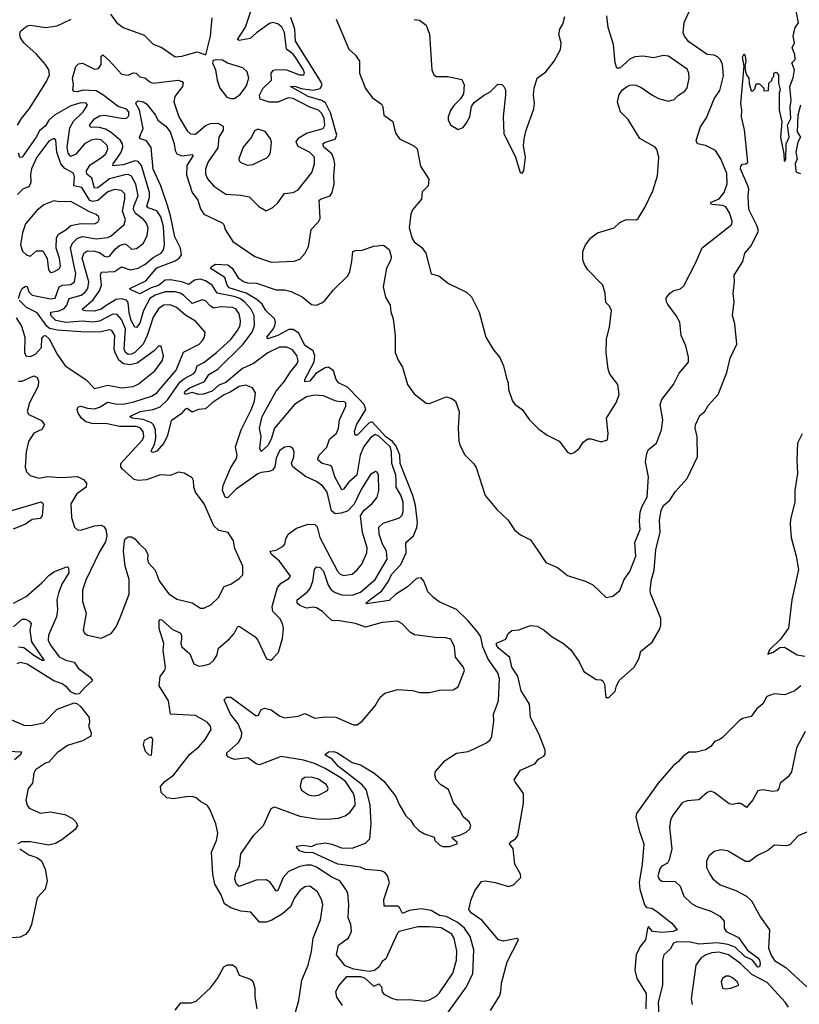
# Model space of a CAD drawing. Extents: x 1468344 to 1613994, y 525695 to 643861.
# Tile 302 of 427: x 1539111 to 1543742, y 614422 to 620272. Entities that reach past the tile are written whole.
import ezdxf

# ---------------------------------------------------------------- set-up
doc = ezdxf.new("R2010")
doc.units = 0

msp = doc.modelspace()

# ---------------------------------------------------------------- linework, layer by layer
at = {"layer": '0CON10XD'}
for points in [[(1540748.5, 614375), (1540768.2, 614445), (1540787.1, 614565), (1540823.8, 614655), (1540845.3, 614735), (1540854.7, 614815.3), (1540897.1, 614922.9), (1540911.2, 615015), (1540904.6, 615045), (1540879.6, 615089.6), (1540835, 615123.2), (1540805, 615119.2), (1540775, 615097.3), (1540743.3, 615055), (1540718.7, 615001.3), (1540671.4, 614958.6), (1540608.3, 614921.7), (1540575, 614909.6), (1540535, 614910.8), (1540485, 614970), (1540425, 614974.3), (1540365, 614995.6), (1540328.3, 615018.3), (1540305, 615076), (1540270.9, 615135), (1540258.5, 615195), (1540251.2, 615325), (1540280.8, 615395), (1540288.8, 615438.8), (1540276.9, 615495), (1540240.3, 615580.3), (1540224.2, 615604.2), (1540187.5, 615625), (1540159.5, 615649.5), (1540135.8, 615655.8), (1540100, 615655), (1540025, 615643.3), (1539985, 615649.4), (1539950.7, 615680.7), (1539948.1, 615715), (1539973.5, 615745), (1540026.2, 615785), (1540121, 615909), (1540175, 615951.4), (1540211.9, 615995), (1540248.1, 616055), (1540244.3, 616075), (1540225, 616097.8), (1540155, 616137.1), (1540006.1, 616146.1), (1539994.3, 616224.3), (1539939.1, 616315), (1539945, 616370), (1539973.1, 616406.9), (1539976.4, 616423.6), (1539962.5, 616525), (1539968.1, 616565), (1539939.1, 616655), (1539939.2, 616700.8), (1539945, 616708), (1539955, 616705.7), (1540017.9, 616647.9), (1540065, 616629.4), (1540072.3, 616615), (1540072.9, 616592.9), (1540069.2, 616565), (1540073.6, 616545), (1540120.9, 616505), (1540145, 616444.4), (1540175, 616430.4), (1540205.5, 616434.5), (1540240, 616445), (1540265, 616466), (1540281.9, 616495), (1540291.8, 616538.2), (1540356.6, 616593.4), (1540385.4, 616624.6), (1540405, 616663.8), (1540415, 616669.2), (1540510, 616605), (1540526.2, 616585), (1540577.5, 616475), (1540603, 616467), (1540615, 616476.7), (1540647.5, 616515), (1540672.5, 616595), (1540677.5, 616655), (1540671.4, 616685), (1540655.8, 616715), (1540615.4, 616755.4), (1540610.4, 616785), (1540641.8, 616898.2), (1540665, 616923.5), (1540709.1, 616950.9), (1540718.8, 616965), (1540653.8, 617055), (1540605, 617096.9), (1540598.6, 617115), (1540635, 617119.2), (1540676.9, 617143.1), (1540686.5, 617155), (1540692.7, 617185), (1540706.7, 617215), (1540755, 617250.8), (1540825.3, 617275.3), (1540863.4, 617273.4), (1540878.8, 617258.8), (1540894.8, 617195), (1540998.7, 616995), (1541015, 616977.9), (1541035, 616970), (1541085, 616978.5), (1541115, 617002.7), (1541142.6, 617037.4), (1541172.9, 617105), (1541174.7, 617135), (1541146.5, 617225), (1541136.1, 617323.9), (1541154.7, 617355.3), (1541205, 617396.7), (1541235.3, 617434.7), (1541244.1, 617475), (1541242.5, 617565), (1541235, 617584), (1541225, 617587.1), (1541195, 617570), (1541141.3, 617485), (1541096.9, 617393.1), (1541057.9, 617352.1), (1541020.3, 617339.7), (1540985, 617336.8), (1540963.4, 617353.4), (1540936.5, 617465), (1540911.1, 617501.1), (1540875, 617528.5), (1540808.5, 617558.5), (1540733.3, 617615), (1540726.2, 617635), (1540740, 617675), (1540741.4, 617705), (1540734.3, 617724.3), (1540715.8, 617735.8), (1540685, 617733.1), (1540655, 617709.4), (1540635, 617666.2), (1540627.5, 617615), (1540613.6, 617596.4), (1540593.3, 617586.7), (1540545, 617582.3), (1540525, 617574.2), (1540396.5, 617483.5), (1540345, 617431.2), (1540331.2, 617435), (1540316.4, 617476.4), (1540320.3, 617505), (1540362.9, 617607.1), (1540398.8, 617665), (1540402.2, 617685), (1540392.9, 617735), (1540426.5, 617835), (1540486.8, 617953.2), (1540506.4, 618005), (1540510.9, 618055), (1540494.6, 618084.6), (1540455, 618100.4), (1540415, 618091.8), (1540361.3, 618058.7), (1540325, 618044), (1540255, 617996.4), (1540215, 617960.8), (1540174.2, 617955.8), (1540135, 617939.4), (1540105, 617962.2), (1540095, 617958.9), (1540069.4, 617930.6), (1540011.7, 617888.3), (1539988, 617795), (1539965, 617753.5), (1539925, 617708.9), (1539905, 617700.6), (1539895, 617703.8), (1539893.6, 617715), (1539911.5, 617748.5), (1539920.4, 617785), (1539916.9, 617835), (1539906.1, 617865), (1539895, 617876.3), (1539845, 617896), (1539780, 617905), (1539766.2, 617915), (1539827.1, 617945), (1539905, 617956.4), (1539945, 617971.1), (1539990.4, 618015), (1540062.3, 618117.7), (1540090.4, 618139.6), (1540145, 618169.1), (1540156.2, 618183.8), (1540164.6, 618215.4), (1540205, 618236.2), (1540280.9, 618295), (1540365, 618372.7), (1540405.8, 618425), (1540420.2, 618455), (1540423.3, 618485), (1540414.2, 618525), (1540395, 618554.6), (1540375, 618562.4), (1540305, 618565.7), (1540265, 618558.9), (1540245, 618569.7), (1540215, 618601.6), (1540195, 618607.8), (1540135, 618585.7), (1540085, 618635.2), (1540065, 618647.1), (1540035, 618655.5), (1539975, 618655.2), (1539915, 618635.8), (1539884.4, 618615), (1539847.6, 618545), (1539825, 618468.5), (1539805, 618442.5), (1539795, 618445.4), (1539773.5, 618485), (1539761.2, 618531.2), (1539755, 618591.4), (1539745.6, 618605.6), (1539715, 618613.9), (1539685, 618609.9), (1539625.7, 618574.3), (1539595, 618552.5), (1539555, 618539.5), (1539501.6, 618541.6), (1539489.2, 618545), (1539484.5, 618554.5), (1539545.1, 618604.9), (1539585, 618661.5), (1539596.4, 618695), (1539592, 618755), (1539598, 618772), (1539673.9, 618776.1), (1539715, 618803.2), (1539766.8, 618786.8), (1539814.8, 618795.2), (1539855, 618816.8), (1539905, 618859.5), (1539950.8, 618885), (1539964.7, 618905), (1539970.8, 618935), (1539965, 619043.8), (1539949.8, 619099.8), (1539925, 619136.6), (1539875, 619154.3), (1539866.9, 619165), (1539881.8, 619215), (1539883.2, 619245), (1539835, 619405.5), (1539815, 619428.9), (1539795, 619432.7), (1539725, 619410.6), (1539665, 619404.4), (1539666.5, 619415), (1539691.1, 619448.9), (1539714.8, 619485), (1539724.8, 619514.8), (1539722.3, 619535), (1539710.8, 619555), (1539655, 619601.1), (1539620.8, 619620.8), (1539585, 619631.4), (1539533.2, 619633.2), (1539525.6, 619645), (1539555, 619683.6), (1539585, 619700.3), (1539615, 619705.6), (1539715, 619686.1), (1539744.2, 619685.7), (1539759.8, 619700.2), (1539759.2, 619725), (1539745, 619740), (1539696.8, 619756.8), (1539605, 619826.1), (1539565, 619848.5), (1539487.1, 619852.9), (1539455, 619843.4), (1539435.3, 619845.3), (1539426.4, 619855), (1539430, 619885), (1539424.3, 619925), (1539445.6, 619994.4), (1539460.6, 620009.4), (1539485, 620014.3), (1539555, 619978.9), (1539578.8, 619981.2), (1539594.4, 620005), (1539594.6, 620055.4), (1539605, 620062.9), (1539645, 620027.3), (1539715, 619948), (1539755, 619942.2), (1539785, 619957.1), (1539804, 619954), (1539825, 619931.8), (1539855, 619926.4), (1539885, 619902.5), (1539904.7, 619894.7), (1540052.6, 619912.6), (1540076.2, 619905), (1540082.9, 619895), (1540077.5, 619875), (1540032.7, 619815), (1540027.3, 619785), (1540057.3, 619695), (1540105, 619612.5), (1540125, 619594.5), (1540155, 619592.3), (1540215, 619643.2), (1540245, 619655.7), (1540287.3, 619657.3), (1540318.9, 619638.9), (1540320, 619615), (1540294.7, 619575), (1540288.9, 619511.1), (1540231.5, 619428.5), (1540214.5, 619385), (1540215.4, 619355), (1540226.9, 619326.9), (1540265, 619282.2), (1540335, 619235.6), (1540425, 619229.3), (1540475, 619218.8), (1540532.2, 619162.2), (1540575, 619136.2), (1540615, 619156.2), (1540645, 619183.8), (1540685, 619240), (1540735, 619245.5), (1540765, 619260.5), (1540846.1, 619365), (1540863.1, 619415), (1540861.6, 619455), (1540831.9, 619485), (1540765, 619519.6), (1540753.2, 619546.8), (1540769, 619571), (1540815, 619598.3), (1540914.5, 619625), (1540922.7, 619645), (1540920.4, 619685), (1540906.5, 619715), (1540885.3, 619735), (1540835, 619753.1), (1540735, 619802.9), (1540705, 619807.3), (1540645, 619782.2), (1540592, 619782), (1540539.4, 619799.4), (1540534.6, 619824.6), (1540555, 619862.9), (1540606.4, 619913.6), (1540605.3, 619955), (1540617.9, 619972.1), (1540635, 619976.9), (1540695, 619974.3), (1540774, 619945), (1540799.2, 619945), (1540803.6, 619955), (1540796.5, 619975), (1540751.6, 620045), (1540735, 620066.4), (1540696.9, 620096.9), (1540683.8, 620196.2), (1540668.1, 620228.1), (1540645, 620246.8), (1540615, 620254.7), (1540595, 620249.1), (1540517.4, 620195), (1540479.4, 620160.6), (1540415, 620148.1), (1540404.7, 620154.7), (1540452, 620228), (1540485, 620323.3)], [(1540255, 618807.5), (1540275, 618818.8), (1540346.7, 618815), (1540372.5, 618795), (1540408.1, 618738.1), (1540443.7, 618713.7), (1540465, 618707.8), (1540517.2, 618707.2), (1540635, 618666.8), (1540685, 618666.7), (1540723.2, 618656.8), (1540789.6, 618625), (1540845, 618580), (1540875, 618576.2), (1540905, 618588.9), (1540925, 618605.9), (1540975, 618667.3), (1541059.6, 618750.4), (1541071.1, 618775), (1541084.4, 618835), (1541090.6, 618895), (1541105, 618901.1), (1541145, 618902.7), (1541215, 618927.3), (1541272.3, 618932.3), (1541305, 618905.8), (1541317.3, 618865), (1541315.2, 618845), (1541290.5, 618795), (1541270, 618685), (1541283.4, 618623.4), (1541310.8, 618575), (1541315.7, 618535.7), (1541328.6, 618495), (1541340.5, 618395), (1541340.6, 618295), (1541358.7, 618248.7), (1541385, 618207.5), (1541414.2, 618105), (1541455, 618050), (1541525, 617994.2), (1541545, 617990.8), (1541645, 618031.2), (1541673.9, 618023.9), (1541700, 618005), (1541722, 617945), (1541715.8, 617845), (1541719.3, 617769.3), (1541726.2, 617745), (1541755, 617687.5), (1541806.7, 617635), (1541821.7, 617611.7), (1541876, 617445), (1541945, 617360.8), (1542011.2, 617301.2), (1542050.2, 617240.2), (1542085, 617212), (1542145, 617182), (1542188.6, 617118.6), (1542236.4, 617046.4), (1542305, 617016.7), (1542365, 616970), (1542475, 616933.3), (1542515, 616914), (1542595, 616838.8), (1542635, 616846.2), (1542675, 616880), (1542701.4, 616945), (1542735, 616993.8), (1542770, 617085), (1542765.5, 617165), (1542796.3, 617243.7), (1542792.1, 617295), (1542796.4, 617345), (1542808.7, 617381.3), (1542838.9, 617435), (1542845.5, 617555), (1542828.8, 617645), (1542835.6, 617695), (1542845, 617717.5), (1542894, 617755), (1542923.1, 617835), (1542931.1, 617895), (1542916.2, 617985), (1542925.9, 618015.9), (1542993.8, 618105), (1543027.7, 618172.3), (1543083.6, 618236.4), (1543083.9, 618266.1), (1543068.6, 618335), (1543040, 618395), (1543031.9, 618475), (1543010.8, 618515), (1542959.8, 618579.8), (1542951.9, 618595), (1542951.7, 618618.3), (1542971.9, 618648.1), (1542997, 618663), (1543036.3, 618673.7), (1543055, 618691.2), (1543125.7, 618825), (1543165, 618917.5), (1543340, 619055), (1543342.5, 619075), (1543326.9, 619125), (1543305, 619159.4), (1543288, 619168), (1543220, 619175), (1543214.6, 619185), (1543265, 619207.3), (1543294.6, 619245), (1543312.9, 619297.1), (1543311.8, 619358.2), (1543275.3, 619445.3), (1543244.1, 619494.1), (1543185, 619523.6), (1543137.5, 619535), (1543128.9, 619555), (1543154.4, 619635.6), (1543190.8, 619689.3), (1543235, 619801.4), (1543268.7, 619851.3), (1543292.1, 619937.9), (1543285.7, 620005.7), (1543273.1, 620033.1), (1543255, 620051.8), (1543235, 620060.8), (1543195, 620065.5), (1543085, 620141.5), (1543058.9, 620175), (1543051.9, 620195), (1543057.8, 620255), (1543089.2, 620325)], [(1541907.8, 614385), (1541960.2, 614469.8), (1541968.1, 614495), (1541971.9, 614548.1), (1542007.3, 614675), (1542073.3, 614805), (1542063.3, 614813.3), (1541985, 614796), (1541955, 614805.8), (1541858.8, 614918.8), (1541792, 614965), (1541778.1, 614985), (1541792.9, 615045), (1541815, 615096.4), (1541855, 615151.4), (1541875.6, 615155.6), (1541935.7, 615145.7), (1542015, 615121.2), (1542045, 615132.5), (1542087.5, 615175), (1542086.7, 615195), (1542051.4, 615255), (1542042.5, 615345), (1542020.6, 615375), (1542024.4, 615385), (1542056.9, 615405), (1542070, 615425), (1542103.1, 615616.9), (1542102.9, 615675), (1542053.9, 615743.9), (1542047.5, 615755), (1542086.1, 615813.9), (1542170, 615850), (1542191.7, 615878.3), (1542225, 615895.7), (1542231.8, 615908.2), (1542232.3, 615932.3), (1542197.4, 616025), (1542145.3, 616125), (1542138.4, 616205), (1542088.8, 616285), (1542070.7, 616370.7), (1542033.8, 616425), (1542021.5, 616481.5), (1541955, 616537.5), (1541942.7, 616555), (1541942.9, 616567.1), (1541999.3, 616590.7), (1542011.9, 616625), (1542035, 616643.8), (1542075, 616646.8), (1542145, 616672.3), (1542185, 616669.2), (1542226, 616645), (1542274.6, 616604.6), (1542341.2, 616565), (1542385, 616527.5), (1542435, 616456.2), (1542461.7, 616398.3), (1542535, 616351.2), (1542565, 616350), (1542575, 616343.3), (1542584.2, 616324.2), (1542593.3, 616245), (1542610, 616245), (1542648.3, 616281.7), (1542656.5, 616315), (1542673.2, 616346.8), (1542761.8, 616425), (1542787.9, 616475), (1542800.8, 616519.2), (1542867.1, 616572.9), (1542911.1, 616648.9), (1542919.2, 616675), (1542918.4, 616715), (1542857.9, 616865), (1542855.9, 616884.1), (1542863.3, 616945), (1542879.6, 617000.4), (1542889.7, 617125), (1542916, 617225), (1542911.5, 617298.5), (1542920.8, 617355), (1542936, 617385), (1542972.4, 617417.6), (1543005, 617467.1), (1543075, 617546.2), (1543136.2, 617675), (1543134.5, 617795), (1543123.6, 617845), (1543125.6, 617865), (1543150.2, 617919.8), (1543180, 617945), (1543200.9, 617979.1), (1543259.2, 618045), (1543311.5, 618175), (1543330, 618260), (1543370, 618345), (1543358.8, 618465), (1543344.2, 618515), (1543355.7, 618595), (1543349.4, 618645), (1543357.1, 618715), (1543354.2, 618755), (1543406.7, 618835), (1543417.5, 618885), (1543454.1, 618925.9), (1543498.6, 619015), (1543491.4, 619045), (1543442.5, 619145), (1543438.8, 619225), (1543441.2, 619265), (1543436.2, 619285), (1543392.1, 619385), (1543395, 619401.2), (1543405, 619412.9), (1543425, 619416.2), (1543436, 619425), (1543417.1, 619617.1), (1543399.2, 619695), (1543400.8, 619735), (1543394.2, 619775), (1543413.3, 619995), (1543405, 620050), (1543415, 620070), (1543420, 620055), (1543423.3, 620025), (1543417.5, 619995), (1543422.5, 619965), (1543427.5, 619945), (1543442.5, 619925), (1543443.6, 619893.6), (1543455, 619850), (1543465, 619850), (1543478.3, 619861.7), (1543485, 619890), (1543505, 619890), (1543530, 619865), (1543530, 619850), (1543558.3, 619851.7), (1543560, 619895), (1543578.3, 619911.7), (1543580, 619925), (1543590, 619935), (1543590, 619955), (1543605, 619960), (1543617.5, 619945), (1543617.5, 619895), (1543627.5, 619855), (1543622.5, 619835), (1543622.5, 619735), (1543637.5, 619665), (1543630, 619575), (1543648.8, 619475), (1543651.2, 619431.2), (1543660, 619435), (1543661.2, 619445), (1543663.3, 619535), (1543682.2, 619575), (1543671.2, 619645), (1543690.4, 619685), (1543686.6, 619753.4), (1543692.4, 619792.4), (1543686.2, 619875), (1543705, 619926.7), (1543713.1, 619975), (1543696.7, 620015), (1543717.1, 620035), (1543715.3, 620065.3), (1543699.2, 620105), (1543712.1, 620135), (1543705.3, 620175), (1543716.5, 620225), (1543736.5, 620253.5), (1543721.2, 620335)], [(1539098.2, 619645), (1539122, 619685), (1539170, 619745), (1539270, 619905), (1539288.8, 619945), (1539283.4, 619973.4), (1539264, 620005), (1539209.7, 620069.7), (1539135.5, 620135), (1539115.6, 620165), (1539111.9, 620185), (1539116.6, 620203.4), (1539155, 620236.5), (1539175, 620238.8), (1539265, 620225.4), (1539334.5, 620235.5), (1539416.7, 620275)], [(1539650, 620305), (1539687.1, 620255), (1539725, 620225.7), (1539850.2, 620180.2), (1539905, 620127.1), (1539956.2, 620106.2), (1540035, 620052), (1540075, 620054.4), (1540165, 620080.6), (1540217.5, 620062.5), (1540244.4, 620175), (1540254, 620284)], [(1541346.3, 617533.7), (1541344.8, 617565), (1541320.7, 617635), (1541319.3, 617705), (1541311.4, 617735), (1541245, 617796.7), (1541223.2, 617806.8), (1541195, 617788.4), (1541155, 617735.5), (1541134.1, 617685), (1541113.8, 617565), (1541065.8, 617525), (1541035, 617483.3), (1541025, 617479.4), (1540983.7, 617555), (1540965, 617616), (1540955, 617623.8), (1540908.2, 617635), (1540884.5, 617655), (1540881.2, 617665), (1540890.4, 617685), (1540935, 617732.2), (1540950.8, 617779.2), (1540993.3, 617815), (1541004.4, 617845), (1541011.1, 617895), (1541048, 617975), (1541048.8, 617995), (1541035, 618003.3), (1541008.3, 618001.7), (1540985, 618008), (1540915, 618038.1), (1540865, 618040.9), (1540815, 618031.8), (1540743.7, 617985), (1540625.6, 617845), (1540605, 617778.9), (1540585, 617742.7), (1540545, 617706.2), (1540536.9, 617725), (1540545.8, 617795), (1540535.8, 617845), (1540551.1, 617915), (1540634.6, 618065.4), (1540685, 618124.6), (1540719.7, 618180.3), (1540757.1, 618225), (1540765.5, 618245), (1540756.9, 618276.9), (1540731.3, 618311.3), (1540697.1, 618327.1), (1540655, 618326.9), (1540585, 618291.8), (1540500.5, 618229.5), (1540435, 618200.2), (1540335, 618115.8), (1540295, 618099.9), (1540255, 618065.1), (1540202.5, 618047.5), (1540175, 618045.2), (1540135, 618056.9), (1540095, 618045.7), (1540090, 618055), (1540094.8, 618065), (1540120.9, 618085), (1540208.2, 618121.8), (1540235, 618164.1), (1540287.2, 618195), (1540437.4, 618342.6), (1540491.3, 618415), (1540505.8, 618454.2), (1540504.8, 618515), (1540485, 618554.7), (1540447.4, 618595), (1540419, 618615), (1540385, 618627.8), (1540285, 618647.6), (1540255, 618695.3), (1540215, 618721.2), (1540185, 618729.8), (1540150, 618725), (1540115, 618697.9), (1540074.4, 618714.4), (1540005, 618726.5), (1539975.4, 618724.6), (1539935, 618693.3), (1539891.7, 618678.3), (1539825, 618642.9), (1539768.2, 618668.2), (1539764.8, 618675.2), (1539860.1, 618719.9), (1539925, 618798), (1540035, 618838.5), (1540057.8, 618855), (1540072.5, 618875), (1540067.2, 618915), (1540032.7, 618982.7), (1540007.6, 619107.6), (1539988.9, 619168.9), (1539949.3, 619285), (1539904.2, 619384.2), (1539893, 619513), (1539865, 619551.8), (1539828.8, 619565), (1539823.1, 619575), (1539844.3, 619625), (1539822.4, 619735), (1539801.5, 619775), (1539804.5, 619785), (1539815, 619790), (1539845, 619784.6), (1539865, 619772.5), (1539916.9, 619705), (1539932.5, 619675), (1539978.7, 619638.7), (1540005.2, 619605), (1540028.3, 619535), (1540034.8, 619494.8), (1540045.2, 619475.2), (1540073.4, 619463.4), (1540135, 619471.9), (1540141.1, 619465), (1540103, 619405), (1540101.2, 619351.2), (1540136.4, 619245), (1540169.3, 619199.3), (1540185, 619148.9), (1540205, 619116.9), (1540314, 619065), (1540324.3, 619054.3), (1540331.9, 619025), (1540376.7, 618955), (1540508.8, 618865), (1540605, 618832.2), (1540742.3, 618837.7), (1540775, 618848.8), (1540806, 618885), (1540825.8, 618925), (1540841.9, 619025), (1540885, 619071.4), (1540895, 619091.2), (1540892.2, 619165), (1540890.7, 619199.3), (1540901.8, 619208.2), (1540955, 619225.4), (1540967, 619245), (1540978.8, 619295), (1540976.3, 619345), (1540982.9, 619412.9), (1540977.7, 619445), (1540965, 619476), (1540917.5, 619515), (1540910.9, 619535), (1540925.8, 619545), (1540985, 619561.6), (1540994.8, 619585.2), (1540957.7, 619717.7), (1540928.2, 619778.2), (1540905, 619792.7), (1540825, 619814.9), (1540720, 619875), (1540745, 619877), (1540783.3, 619863.3), (1540855, 619853.3), (1540895, 619863.4), (1540907.7, 619885), (1540900.8, 619905), (1540750.2, 620145), (1540744.6, 620215), (1540722.1, 620285)], [(1540991.1, 620275), (1541066.5, 620096.5), (1541105, 620062), (1541128.6, 620025), (1541130.4, 619955), (1541165, 619862.5), (1541205, 619809.4), (1541260.4, 619770.4), (1541268.6, 619755), (1541273.1, 619705), (1541327.3, 619667.3), (1541335, 619630), (1541344.5, 619595), (1541367.1, 619565), (1541452.4, 619522.4), (1541471.4, 619505), (1541490.9, 619400.9), (1541541.4, 619325), (1541536.7, 619285), (1541501.7, 619248.3), (1541498, 619205), (1541445, 619143.3), (1541435, 619117.5), (1541425.4, 619034.6), (1541442.1, 618972.1), (1541455, 618952.5), (1541498.9, 618918.9), (1541524, 618885), (1541555, 618762.5), (1541600.7, 618750.7), (1541657.5, 618705), (1541765, 618653.8), (1541794, 618625), (1541840.8, 618535), (1541879.2, 618385), (1541925, 618310), (1541962, 618265), (1541984, 618215), (1542003, 618143), (1542012, 618115), (1542014.3, 618074.3), (1542038.8, 618005), (1542053.8, 617985), (1542095, 617956.7), (1542138.8, 617895), (1542195, 617840), (1542245, 617803.3), (1542315, 617767.5), (1542365, 617702.5), (1542385, 617692.5), (1542405, 617700), (1542433.3, 617725), (1542458.3, 617761.7), (1542485, 617782.5), (1542505, 617782.5), (1542565, 617763.8), (1542602.5, 617775), (1542607.3, 617812.7), (1542597.1, 617905), (1542655, 618000), (1542672, 618045), (1542663.9, 618103.9), (1542616.7, 618165), (1542606.7, 618195), (1542594, 618295), (1542596.9, 618375), (1542614.2, 618445), (1542626.2, 618545), (1542615, 618570), (1542592.5, 618592.5), (1542588.8, 618645), (1542574, 618695), (1542485, 618786.7), (1542465, 618817.5), (1542456.2, 618845), (1542456.2, 618895), (1542471.2, 618935), (1542503.8, 618975), (1542543.3, 619005), (1542641.2, 619035), (1542675, 619067.1), (1542712.5, 619085), (1542775, 619083.8), (1542785, 619091.2), (1542825, 619156), (1542870.8, 619255), (1542898.7, 619345), (1542906.7, 619455), (1542895, 619500), (1542885, 619515.6), (1542795.2, 619565.2), (1542725, 619679.3), (1542680.5, 619725), (1542662, 619782), (1542672.6, 619827.4), (1542691.9, 619855), (1542715, 619872.7), (1542735, 619882.3), (1542765, 619885.4), (1542801.3, 619871.3), (1542865, 619825.5), (1542905, 619804.6), (1542965, 619787.5), (1542998.3, 619798.3), (1543025, 619824.4), (1543062.5, 619847.5), (1543075, 619867.1), (1543088.4, 619925), (1543085.3, 619955.3), (1543075, 619977.3), (1542965, 620054.5), (1542935, 620060), (1542875, 620046.4), (1542815, 620055.7), (1542765, 620052), (1542735, 620038), (1542675, 619984), (1542657.5, 619985), (1542647.5, 620015), (1542638.9, 620125), (1542605.5, 620225.5), (1542597.8, 620295)], [(1541455, 620273.3), (1541485, 620270), (1541525, 620240), (1541545.9, 620185.9), (1541560, 619975), (1541570, 619945), (1541583.9, 619933.9), (1541654.2, 619934.2), (1541737.7, 619917.7), (1541751.2, 619885), (1541747.7, 619832.3), (1541728.8, 619801.2), (1541691.2, 619765), (1541672.9, 619737.1), (1541656.7, 619695), (1541656.7, 619675), (1541672.5, 619645), (1541715, 619620), (1541745, 619631.2), (1541765, 619660), (1541784, 619695), (1541794.2, 619755.8), (1541810.3, 619779.7), (1541865, 619822), (1541905.8, 619844.2), (1541951.7, 619888.3), (1541975, 619886.7), (1541986.7, 619875), (1541996.7, 619855), (1541996.7, 619825), (1541982.5, 619695), (1541986.2, 619595), (1542056.2, 619455), (1542083.3, 619365), (1542095, 619360), (1542106.4, 619373.6), (1542116, 619455), (1542103, 619523), (1542106.9, 619565), (1542118.6, 619615), (1542165, 619742.5), (1542168.5, 619775), (1542163.3, 619825), (1542166.9, 619865), (1542184.5, 619925.5), (1542236.8, 619963.2), (1542285, 620026.2), (1542322.9, 620095), (1542328.1, 620135), (1542313.3, 620185), (1542319.2, 620215), (1542338, 620245), (1542348.7, 620291.3)], [(1540365, 619803.3), (1540385, 619804.4), (1540418.6, 619825), (1540455.5, 619875), (1540471.9, 619925), (1540462.1, 619962.1), (1540436.8, 619986.8), (1540344.7, 620014.7), (1540315, 620030.8), (1540275, 620034), (1540260.8, 620029.2), (1540256.2, 620015), (1540274.4, 619975), (1540283.2, 619913.2), (1540300.8, 619865), (1540342.4, 619812.4), (1540365, 619803.3)], [(1539105, 618123.6), (1539125, 618124.3), (1539195, 618156.2), (1539215, 618145.7), (1539223.8, 618125), (1539221.8, 618095), (1539168.9, 617995), (1539156.4, 617945), (1539165.4, 617925.4), (1539241, 617891), (1539259.1, 617865), (1539242.7, 617837.3), (1539195, 617814.6), (1539163.2, 617765), (1539149.6, 617705), (1539143.1, 617613.1), (1539151.1, 617585), (1539173.1, 617563.1), (1539225, 617548.9), (1539275, 617557.5), (1539355, 617551.8), (1539455, 617558.6), (1539489.6, 617539.6), (1539508.9, 617518.9), (1539506.3, 617493.7), (1539450.9, 617455), (1539415.5, 617395), (1539418.1, 617315), (1539437.3, 617257.3), (1539455, 617241.2), (1539475, 617239.2), (1539555, 617265.5), (1539595, 617268.9), (1539610.9, 617260.9), (1539623.8, 617243.8), (1539627.9, 617205), (1539620.6, 617169.4), (1539585, 617110), (1539505, 616942.5), (1539485, 616882.5), (1539484.6, 616815), (1539506.2, 616745), (1539488, 616645), (1539497, 616627), (1539513.3, 616615), (1539595, 616598), (1539655, 616624.2), (1539685, 616663.8), (1539706.9, 616715), (1539760.5, 616859.5), (1539760.8, 616945), (1539737.5, 617025), (1539728.2, 617115), (1539733.7, 617176.3), (1539740.2, 617189.8), (1539755, 617199.2), (1539775, 617199.4), (1539795, 617187.5), (1539821.9, 617155), (1539858.1, 617125), (1539871.8, 617095), (1539869.6, 617065), (1539875.4, 617045.4), (1539915, 617001.9), (1539938.7, 616938.7), (1539995, 616861.9), (1540045, 616828.1), (1540135, 616806.5), (1540184.7, 616774.7), (1540205, 616775.5), (1540245.7, 616795), (1540291.3, 616838.7), (1540325, 616904.4), (1540365, 616918.6), (1540415, 616952.5), (1540435.7, 616974.3), (1540435.6, 617025), (1540389.3, 617129.3), (1540381.9, 617175), (1540350, 617225), (1540295, 617237.7), (1540264.4, 617264.4), (1540206, 617396), (1540155.6, 617465), (1540145.6, 617495), (1540144, 617535), (1540135, 617550), (1540087.6, 617577.6), (1540055, 617584.2), (1540005, 617564.4), (1539945, 617568.1), (1539865, 617537.3), (1539815, 617534.5), (1539790.6, 617540.6), (1539721, 617601), (1539712.1, 617615), (1539711.2, 617635), (1539839.7, 617775), (1539848.8, 617795), (1539845.2, 617825.2), (1539828.8, 617845), (1539805, 617854.4), (1539704.9, 617855.1), (1539630.9, 617870.9), (1539542, 617872), (1539505, 617882.9), (1539478.6, 617905), (1539457.7, 617935), (1539452.5, 617955), (1539458.9, 617971.1), (1539475, 617976.2), (1539513.2, 617963.2), (1539555, 617960.3), (1539585, 617969.3), (1539635, 617999.5), (1539679.1, 617989.1), (1539725, 617988.6), (1539788.5, 618001.5), (1539894.8, 618035.2), (1539925, 618055.4), (1540041.3, 618188.7), (1540085, 618296.4), (1540176.7, 618345), (1540197.5, 618365), (1540208.1, 618385), (1540213.3, 618415), (1540155, 618481.1), (1540096.2, 618516.2), (1540042.8, 618562.8), (1540005, 618578.2), (1539965, 618575.2), (1539935.5, 618554.5), (1539905, 618504.5), (1539883.4, 618443.4), (1539868.6, 618395), (1539844.4, 618345), (1539794.7, 618295), (1539775, 618284.1), (1539755, 618283), (1539739.8, 618295), (1539731, 618315), (1539740.1, 618435), (1539715, 618490.7), (1539691.2, 618521.2), (1539665, 618521.7), (1539585, 618480.7), (1539545, 618475.4), (1539485, 618481), (1539385, 618472.7), (1539325, 618484.9), (1539296.3, 618515), (1539295.7, 618535), (1539345, 618541.4), (1539375, 618555.2), (1539391, 618575), (1539405, 618615.8), (1539475.5, 618634.5), (1539498.8, 618651.2), (1539516.7, 618675), (1539522.5, 618715), (1539483.3, 618855), (1539495, 618887.1), (1539515, 618898.9), (1539555, 618897), (1539585, 618888.4), (1539615, 618867.8), (1539635, 618862.5), (1539645, 618867.2), (1539679.4, 618910.6), (1539705, 618931), (1539735, 618940), (1539748.5, 618935), (1539775, 618907.9), (1539805, 618911.8), (1539846.4, 618943.6), (1539869.3, 618990.7), (1539873.6, 619033.6), (1539865, 619063.1), (1539846.1, 619085), (1539799.7, 619119.7), (1539787.2, 619145), (1539789.7, 619165), (1539815.9, 619225), (1539801.5, 619295), (1539775, 619342.5), (1539755, 619351.3), (1539735, 619351), (1539645, 619327.3), (1539575, 619273.4), (1539555, 619271.8), (1539540.2, 619330.2), (1539510.8, 619355), (1539508.3, 619375), (1539529.6, 619410.4), (1539597.4, 619452.6), (1539622.5, 619475), (1539634.7, 619505), (1539630, 619525), (1539595, 619557.5), (1539565, 619562), (1539535, 619557), (1539495.9, 619535), (1539445, 619472.5), (1539415, 619459.6), (1539399.5, 619479.5), (1539393.9, 619513.9), (1539409.7, 619630.3), (1539431.1, 619668.9), (1539487.5, 619725), (1539513.1, 619765), (1539505.3, 619775.3), (1539475, 619778.8), (1539415, 619761), (1539318.4, 619705), (1539285, 619675.2), (1539265, 619642.3), (1539228.1, 619611.9), (1539209, 619575), (1539125, 619454.4), (1539112.7, 619452.7), (1539105, 619480)], [(1543747.8, 619765), (1543732.2, 619705), (1543728.9, 619605), (1543748.8, 619575), (1543733.6, 619545), (1543721.8, 619485), (1543728, 619445), (1543717.1, 619415), (1543720.8, 619375), (1543725, 619366.7), (1543748.3, 619358.3)], [(1540465, 619408), (1540495, 619412.5), (1540579.1, 619450.9), (1540592.9, 619465), (1540600, 619485), (1540606.7, 619545), (1540600, 619565), (1540568.3, 619608.3), (1540525, 619620.8), (1540505, 619611.2), (1540488.1, 619575), (1540439.2, 619515), (1540413.8, 619445), (1540415, 619432.5), (1540425, 619423.8), (1540465, 619408)], [(1539104.5, 618615), (1539115.5, 618655), (1539125.6, 618675), (1539145, 618688.9), (1539155, 618687.5), (1539165.9, 618655), (1539185.9, 618635.9), (1539295, 618613.5), (1539322.4, 618617.6), (1539345, 618685.3), (1539364.8, 618695.2), (1539415, 618698.6), (1539436.9, 618715), (1539445.2, 618765), (1539433.4, 618816.6), (1539412.8, 618917.2), (1539424.8, 618945), (1539455, 618973), (1539485, 618984.8), (1539565, 618969.1), (1539635, 618977.7), (1539655, 618987.2), (1539730.8, 619055), (1539740, 619085), (1539722.5, 619135), (1539736.6, 619206.6), (1539735, 619236.9), (1539715, 619258), (1539675, 619263.3), (1539635, 619248.7), (1539575, 619197.8), (1539545, 619191.9), (1539528.3, 619198.3), (1539480, 619275), (1539432, 619285), (1539436.9, 619336.9), (1539430.6, 619360.6), (1539378.7, 619388.7), (1539356.4, 619415), (1539331.7, 619485), (1539325.3, 619555.3), (1539315, 619566.9), (1539285, 619550.5), (1539214, 619455), (1539180.7, 619385), (1539175.2, 619355.2), (1539177.2, 619305), (1539165, 619279.7), (1539132.9, 619267.1), (1539097.5, 619232.5)], [(1539295, 618770.5), (1539315, 618774), (1539345, 618791.8), (1539353, 618807), (1539347.6, 618855), (1539327.5, 618915), (1539330.8, 618975), (1539341.9, 618998.1), (1539385, 619022.6), (1539415, 619050.2), (1539475, 619061.6), (1539555, 619058.8), (1539575, 619070), (1539583.1, 619085), (1539581.3, 619101.3), (1539566, 619115), (1539525, 619129.6), (1539415, 619192.5), (1539345, 619190.8), (1539315, 619196.7), (1539255, 619171.5), (1539212.1, 619137.9), (1539145, 619058.6), (1539127.1, 619005), (1539116, 618935), (1539127.7, 618897.7), (1539153, 618873), (1539175, 618868), (1539211.6, 618898.4), (1539247.9, 618897.9), (1539273.6, 618853.6), (1539282, 618785), (1539295, 618770.5)], [(1541585, 614276.7), (1541764.7, 614525), (1541802.7, 614605), (1541808.2, 614745), (1541787.4, 614825), (1541752.4, 614875), (1541709.4, 614909.4), (1541645, 614942.7), (1541605, 614948.8), (1541555, 614978.7), (1541495, 614989.5), (1541425, 614978.4), (1541385, 614961.9), (1541367.4, 614997.4), (1541355.3, 615005.3), (1541276.2, 615005), (1541273.6, 615045), (1541306.7, 615145), (1541295.7, 615185), (1541279.2, 615205), (1541258, 615215), (1541165, 615221.8), (1541135, 615236.8), (1541000.5, 615255), (1540855, 615321.3), (1540805, 615323.6), (1540773.7, 615333.7), (1540755.7, 615355), (1540758.3, 615361.7), (1540795, 615368.2), (1540845, 615358.9), (1540875, 615373.5), (1540925, 615380.5), (1540965, 615373.6), (1541021.9, 615351.9), (1541085, 615350.2), (1541165, 615378.8), (1541191.5, 615405), (1541199.4, 615495), (1541193.3, 615605), (1541171, 615695), (1541146.1, 615726.1), (1541004, 615835), (1540967.6, 615877.6), (1540923.3, 615905), (1540945, 615921.4), (1540975, 615923.1), (1540995, 615918.9), (1541039.3, 615890.7), (1541085, 615859.5), (1541135, 615844.4), (1541215, 615797.9), (1541275, 615748.5), (1541345, 615655.8), (1541362.6, 615612.6), (1541405, 615540.8), (1541435, 615513.8), (1541452.5, 615485), (1541481.4, 615455), (1541515, 615434.5), (1541572.5, 615415), (1541576.7, 615395), (1541607.3, 615367.3), (1541625, 615358.8), (1541665, 615358.8), (1541708.8, 615375), (1541710, 615385), (1541683.8, 615405), (1541680, 615415), (1541725, 615426.2), (1541762.5, 615445), (1541784, 615465), (1541790, 615485), (1541780, 615505), (1541746, 615535), (1541729.7, 615569.7), (1541688.3, 615618.3), (1541658, 615698), (1541612, 615725), (1541585.8, 615755), (1541577.5, 615785), (1541580.8, 615805), (1541638.7, 615871.3), (1541705, 615913.1), (1541775, 615923.3), (1541815, 615941.9), (1541883.8, 615975), (1541905, 615994), (1541915.6, 616015), (1541927.1, 616105), (1541926, 616145), (1541954.1, 616225.9), (1541960.8, 616355), (1541950.7, 616390.7), (1541892.8, 616472.8), (1541862.1, 616545), (1541849.6, 616605), (1541831.1, 616635), (1541775, 616700.1), (1541705, 616767.6), (1541603.2, 616813.2), (1541568.1, 616838.1), (1541535, 616873.1), (1541512.4, 616935), (1541495, 616955.3), (1541468.8, 616951.2), (1541415, 616901.4), (1541343.7, 616856.3), (1541305, 616820.9), (1541172, 616802), (1541167.5, 616805), (1541192, 616828), (1541261.3, 616878.7), (1541301.6, 616935), (1541319.2, 616975), (1541374.8, 617035), (1541407.6, 617105), (1541405.6, 617165), (1541450.4, 617205), (1541469.8, 617255), (1541474.1, 617285), (1541461.4, 617385), (1541446.5, 617445), (1541370.9, 617635), (1541368.9, 617685), (1541348, 617738), (1541325.4, 617765.4), (1541285, 617794.2), (1541205, 617883.5), (1541184.9, 617875.1), (1541115, 617802.5), (1541103.4, 617803.4), (1541099, 617825), (1541111.9, 617865), (1541166.5, 617955), (1541157.8, 617985), (1541125, 618018.6), (1541058, 618088), (1541004.8, 618115), (1540990.9, 618135), (1540974.1, 618185), (1540945, 618207.9), (1540926.1, 618203.9), (1540870.9, 618169.1), (1540835, 618124.1), (1540805, 618120), (1540805.6, 618135), (1540860.8, 618239.2), (1540863.9, 618275), (1540854.1, 618305), (1540805, 618337.2), (1540768.6, 618408.6), (1540735, 618431.9), (1540708.8, 618431.2), (1540644.4, 618395), (1540585, 618376.2), (1540579.2, 618385), (1540616.7, 618433.2), (1540626.2, 618455), (1540631.1, 618475), (1540625.2, 618495.2), (1540572.8, 618545), (1540551.3, 618581.3), (1540519.5, 618609.5), (1540456.2, 618646.2), (1540355, 618678.9), (1540342.8, 618695), (1540329.3, 618739.3), (1540242.5, 618795), (1540255, 618807.5)], [(1539091, 618501), (1539121.2, 618451.2), (1539141.2, 618385), (1539139.2, 618295), (1539147.5, 618275), (1539175, 618270), (1539205.5, 618285), (1539240, 618325), (1539242.7, 618377.3), (1539255, 618393.8), (1539265, 618396.2), (1539287.1, 618375), (1539334.2, 618284.2), (1539380.8, 618215), (1539504.1, 618134.1), (1539555, 618080), (1539635, 618101.1), (1539715, 618085.4), (1539785, 618092.7), (1539815, 618107.3), (1539913.6, 618185), (1539957.3, 618245), (1539965.3, 618275.3), (1539952, 618332), (1539935, 618331.9), (1539909.1, 618305), (1539808.2, 618231.8), (1539765, 618222.1), (1539727, 618227), (1539699.3, 618249.3), (1539678.1, 618295), (1539673.3, 618315), (1539675.6, 618395.6), (1539659.4, 618425), (1539645, 618428.4), (1539595, 618416.5), (1539505, 618414.8), (1539335, 618427.9), (1539288, 618438), (1539271.6, 618451.6), (1539215, 618529.5), (1539152, 618562), (1539107.8, 618605)], [(1543759.3, 617810.7), (1543731.2, 617755), (1543726, 617655), (1543730.7, 617575), (1543715.6, 617475), (1543715.5, 617404.5), (1543689.2, 617305), (1543687.5, 617275), (1543694, 617195), (1543723.3, 617085), (1543736.2, 617005), (1543696.9, 616825), (1543676.7, 616656.7), (1543629.5, 616590.5), (1543565, 616527.5), (1543555, 616502.5), (1543586.7, 616515), (1543625, 616541.2), (1543653.3, 616543.3), (1543728.3, 616498.3), (1543775, 616490.8)], [(1541028.6, 614415), (1540995, 614463.3), (1540988.6, 614495), (1541005, 614528.8), (1541055, 614586.7), (1541135, 614587.5), (1541158.3, 614578.3), (1541215, 614530), (1541245, 614543.8), (1541261.1, 614525), (1541265, 614496.7), (1541275, 614481.2), (1541325.9, 614455.9), (1541355, 614448.8), (1541425, 614451.2), (1541515, 614441.2), (1541545, 614448), (1541585, 614470.8), (1541605, 614489.4), (1541683.5, 614606.5), (1541705.7, 614684.3), (1541708.2, 614738.2), (1541691.9, 614815), (1541678.2, 614838.2), (1541615, 614875.6), (1541545, 614882.4), (1541475, 614881.2), (1541365, 614854), (1541355, 614844.5), (1541285, 614692.5), (1541265, 614676.7), (1541245.7, 614644.3), (1541218.3, 614621.7), (1541186.1, 614616.1), (1541095, 614631.2), (1541045, 614651.2), (1540992.5, 614715), (1541005, 614773.3), (1541063.6, 614816.4), (1541081.4, 614855), (1541078.1, 614895), (1541062.7, 614935), (1541066.9, 615015), (1541059.8, 615079.8), (1541051.1, 615101.1), (1541011.9, 615155), (1540965, 615177.1), (1540875, 615236.9), (1540845, 615248.4), (1540815, 615249.5), (1540775, 615240), (1540708.7, 615211.3), (1540676.4, 615175), (1540645, 615098.6), (1540634.6, 615094.6), (1540620, 615115), (1540598.2, 615148.2), (1540575, 615162.3), (1540515, 615159.7), (1540415, 615122.2), (1540399.5, 615135), (1540388.8, 615165), (1540395, 615203.8), (1540417.5, 615245), (1540425, 615315.8), (1540502.9, 615427.1), (1540559.4, 615485), (1540603.9, 615586.1), (1540625, 615594.4), (1540775, 615539.7), (1540877, 615523), (1540935, 615521.5), (1541005, 615528.1), (1541045, 615541.1), (1541075, 615563.1), (1541102.9, 615605), (1541102.6, 615645), (1541094.8, 615675), (1541045.5, 615745), (1541015, 615769.7), (1540925, 615823.3), (1540862, 615852), (1540797.3, 615872.7), (1540665, 615894.7), (1540535, 615845.5), (1540515, 615851.5), (1540466, 615886), (1540386.6, 615876.6), (1540350.6, 615890.6), (1540342, 615902), (1540341.4, 615915), (1540411.7, 615978.3), (1540429.3, 616010.7), (1540431, 616035), (1540409, 616089), (1540362.5, 616145), (1540325, 616230), (1540342.3, 616247.7), (1540365, 616245.8), (1540515, 616135.6), (1540530.3, 616139.7), (1540545.6, 616174.4), (1540565, 616182.2), (1540605, 616171.3), (1540655, 616135.6), (1540685, 616123.1), (1540765, 616134.4), (1540805, 616150), (1540865, 616122.5), (1540929.2, 616129.2), (1540988, 616128), (1541093, 616083), (1541115, 616082), (1541145, 616103.8), (1541222, 616195), (1541253.2, 616246.8), (1541280.5, 616269.5), (1541355, 616292.5), (1541445, 616286.2), (1541485, 616273.8), (1541545.9, 616274.1), (1541605, 616288.8), (1541685, 616290), (1541715, 616307.5), (1541752.5, 616405), (1541745, 616426.7), (1541699.4, 616485), (1541694, 616545), (1541671.7, 616591.7), (1541635, 616601.2), (1541595, 616600), (1541456.6, 616616.6), (1541431.7, 616631.7), (1541380, 616685), (1541355, 616698), (1541265, 616691.2), (1541165, 616662.5), (1541105, 616684.5), (1541010.6, 616700.6), (1540965, 616701.5), (1540937.6, 616727.6), (1540910.4, 616755), (1540875, 616778.4), (1540855, 616782.4), (1540815, 616775.9), (1540775, 616791.8), (1540760, 616805), (1540760, 616825), (1540819.1, 616870.9), (1540837.1, 616892.9), (1540852.5, 616935), (1540862.5, 617005), (1540875, 617020.8), (1540895, 617018.1), (1540915, 616995.5), (1540943.1, 616913.1), (1540960.3, 616885), (1540985, 616867.7), (1541024.2, 616854.2), (1541085, 616852.9), (1541135, 616870.2), (1541222.9, 616945), (1541294.2, 617065.8), (1541289.6, 617115), (1541267, 617155), (1541245.4, 617214.6), (1541245, 617257.5), (1541269.9, 617280.1), (1541367.8, 617312.2), (1541382.2, 617327.8), (1541389.8, 617350.2), (1541388.8, 617405), (1541375, 617447.5), (1541347.5, 617495), (1541346.3, 617533.7)], [(1539065.2, 617355.2), (1539238.2, 617408.2), (1539250.6, 617395), (1539245.4, 617325), (1539231.9, 617308.1), (1539185, 617302.9), (1539146.1, 617273.9), (1539072, 617245)], [(1539243.2, 616926.8), (1539285, 616970), (1539315, 616990.8), (1539385, 617020), (1539395, 617022), (1539402, 617015), (1539402.5, 616985), (1539361.4, 616918.6), (1539341.6, 616865), (1539331.6, 616825), (1539335.9, 616765), (1539329.1, 616725), (1539281.5, 616615), (1539281.2, 616585), (1539294.7, 616555), (1539345, 616486.6), (1539385, 616466.9), (1539435.6, 616455), (1539458.4, 616418.4), (1539530.8, 616365), (1539544.2, 616345), (1539497.5, 616305), (1539465, 616267.5), (1539443.6, 616263.6), (1539415, 616277.5), (1539393.8, 616305), (1539362.9, 616325), (1539314.6, 616344.6), (1539155, 616442.5), (1539115, 616452.7), (1539095, 616444.4)], [(1539075, 616805.6), (1539149.6, 616845), (1539243.2, 616926.8)], [(1539074.2, 616665), (1539125, 616710.6), (1539145, 616710.8), (1539168.3, 616698.3), (1539179.5, 616685), (1539171.1, 616645), (1539181.2, 616575), (1539256.5, 616465), (1539245, 616463.7), (1539194.5, 616494.5)], [(1539194.5, 616494.5), (1539135, 616539), (1539105, 616544)], [(1543750, 616315), (1543714.2, 616285), (1543655, 616260.8), (1543592.7, 616267.3), (1543549.3, 616250.7), (1543525, 616207.5), (1543486.7, 616175), (1543455, 616132.5), (1543405, 616120), (1543383.9, 616106.1), (1543285, 616007.5), (1543265, 615992.5), (1543237, 615983), (1543216.4, 615953.6), (1543185, 615933.3), (1543129.5, 615920.5), (1543085, 615919.2), (1543047.9, 615892.1), (1543025, 615864.4), (1542991.7, 615838.3), (1542903.4, 615736.6), (1542774.5, 615555), (1542771.5, 615535), (1542789.6, 615455), (1542818.9, 615375), (1542809.2, 615255), (1542790.7, 615145), (1542795, 615106.7), (1542822.8, 615012.8), (1542835, 614996.2), (1542865, 614993.8), (1542893.8, 614975), (1542984.2, 614904.2), (1543016.7, 614865), (1542992.5, 614855), (1542925, 614848.1), (1542870, 614855), (1542845, 614883.3), (1542839.4, 614870.6), (1542827.7, 614805), (1542795.7, 614765), (1542772.9, 614715), (1542765.2, 614625), (1542777.4, 614575), (1542832.5, 614485), (1542829.3, 614395)], [(1539045, 616120.8), (1539135, 616080.8), (1539175, 616077.5), (1539255, 616094), (1539334, 616175), (1539435, 616213.3), (1539455, 616206.7), (1539471.7, 616191.7), (1539523.3, 616125), (1539526.4, 616096.4), (1539520, 616075), (1539536.2, 616035), (1539533.3, 616015), (1539485, 615986.9), (1539395, 615959.7), (1539334, 615916), (1539285, 615861.2), (1539265, 615854.4), (1539205.8, 615815), (1539194.3, 615795), (1539187.5, 615735), (1539161.5, 615705), (1539147.5, 615635), (1539155.3, 615605), (1539167.4, 615587.4), (1539235, 615556.9), (1539295, 615564.7), (1539345, 615555.4), (1539378.7, 615548.7), (1539425.8, 615525), (1539445.6, 615505), (1539454.4, 615485), (1539440.2, 615459.8), (1539361.4, 615398.6), (1539323.3, 615376.7), (1539285, 615366.5), (1539175, 615386.3), (1539122.3, 615387.7), (1539100, 615375)], [(1543777.1, 616042.9), (1543724.6, 615945), (1543695, 615803.3), (1543675, 615772.5), (1543627.5, 615735), (1543620, 615705), (1543609.3, 615690.7), (1543585, 615686.2), (1543525, 615696), (1543495, 615690), (1543465, 615636.2), (1543428.3, 615591.7), (1543395, 615614.3), (1543373.3, 615615), (1543345, 615608.6), (1543325, 615612.9), (1543235, 615680), (1543215, 615687.5), (1543195, 615680), (1543145, 615636.2), (1543075, 615630), (1543045, 615618.8), (1542990.6, 615545), (1542976.5, 615515), (1542970.9, 615475), (1542984.6, 615345.4), (1542969.3, 615280.7), (1542958.7, 615261.3), (1542925, 615243.1), (1542915, 615231.4), (1542900.4, 615185), (1542908.9, 615165), (1542925, 615152.7), (1543005, 615150.8), (1543035, 615123.3), (1543055.5, 615065), (1543101.7, 615021.7), (1543133.9, 615003.9), (1543216, 614976), (1543270, 614945), (1543294.4, 614915), (1543295.5, 614875), (1543307.1, 614855), (1543379.5, 614819.5), (1543434.3, 614744.3), (1543495, 614698.4), (1543505.2, 614685), (1543509, 614665), (1543505.2, 614644.8), (1543495, 614641.8), (1543463.5, 614683.5), (1543418.6, 614705), (1543360.8, 614760.8), (1543316.7, 614776.7), (1543255, 614786.9), (1543145, 614778.9), (1543095, 614791.5), (1543015, 614792.8), (1542995, 614784.4), (1542975, 614749.4), (1542936.7, 614715), (1542930, 614685), (1542928.5, 614535), (1542902.6, 614435), (1542907.4, 614357.4)], [(1539895, 615902.5), (1539902.9, 615992.9), (1539896.9, 616006.9), (1539885, 616008), (1539850.3, 615989.7), (1539844, 615965), (1539856.7, 615925), (1539877.5, 615905), (1539895, 615902.5)], [(1539045, 615925.4), (1539121.7, 615921.7), (1539115.5, 615905), (1539081.2, 615875)], [(1540855, 615660.8), (1540885, 615664.6), (1540938.6, 615691.4), (1540944.3, 615705), (1540933.1, 615725), (1540885, 615758.7), (1540845, 615771.8), (1540805, 615768.5), (1540784.6, 615755.4), (1540776.7, 615715), (1540785, 615694.3), (1540827.4, 615667.4), (1540855, 615660.8)], [(1543785.6, 615444.4), (1543735, 615422.9), (1543685, 615369.5), (1543665, 615364), (1543595, 615368.2), (1543555.2, 615334.8), (1543493.1, 615306.9), (1543445, 615269.4), (1543421.1, 615271.1), (1543315, 615332.7), (1543275, 615338.9), (1543235, 615329.2), (1543205.7, 615304.3), (1543190, 615275), (1543191.4, 615235), (1543210.6, 615195), (1543227.8, 615167.8), (1543272, 615132), (1543365, 615098), (1543428.8, 615065), (1543457.2, 615037.2), (1543510.5, 614940.5), (1543564.5, 614865), (1543558.6, 614755), (1543575, 614712.9), (1543595, 614682.7), (1543661.1, 614641.1), (1543786.3, 614526.3)], [(1539111.2, 615345), (1539165, 615310), (1539214, 615294), (1539240, 615275), (1539262, 615225), (1539274.2, 615155), (1539262, 615105), (1539215.7, 615054.3), (1539182.3, 614895), (1539167.6, 614862.4), (1539145, 614835.6), (1539115, 614820.5), (1538965, 614809.2)], [(1543677.9, 614405), (1543657.7, 614435), (1543551.5, 614551.5), (1543459.1, 614599.1), (1543392.9, 614665), (1543321.1, 614715), (1543265, 614731.5), (1543221.5, 614728.5), (1543185.7, 614715), (1543156.9, 614695), (1543126.5, 614655), (1543098.6, 614455), (1543105, 614421.2)], [(1540035, 614386), (1540069.2, 614430.8), (1540129.5, 614430.5), (1540158.8, 614441.2), (1540245, 614520), (1540285.4, 614575), (1540324, 614645), (1540345, 614655.6), (1540375, 614656.7), (1540395, 614642), (1540415.7, 614595), (1540481.8, 614571.8), (1540495, 614560), (1540507.7, 614517.7), (1540507.7, 614467.7), (1540519.5, 614395)], [(1543305, 614513.8), (1543335, 614516.7), (1543382.5, 614535), (1543372, 614555), (1543345, 614580), (1543325, 614589.5), (1543305, 614589.4), (1543284.6, 614575.4), (1543277.5, 614555), (1543285, 614517.5), (1543305, 614513.8)]]:
    msp.add_lwpolyline(points, dxfattribs=at)

doc.saveas('drawing.dxf')
